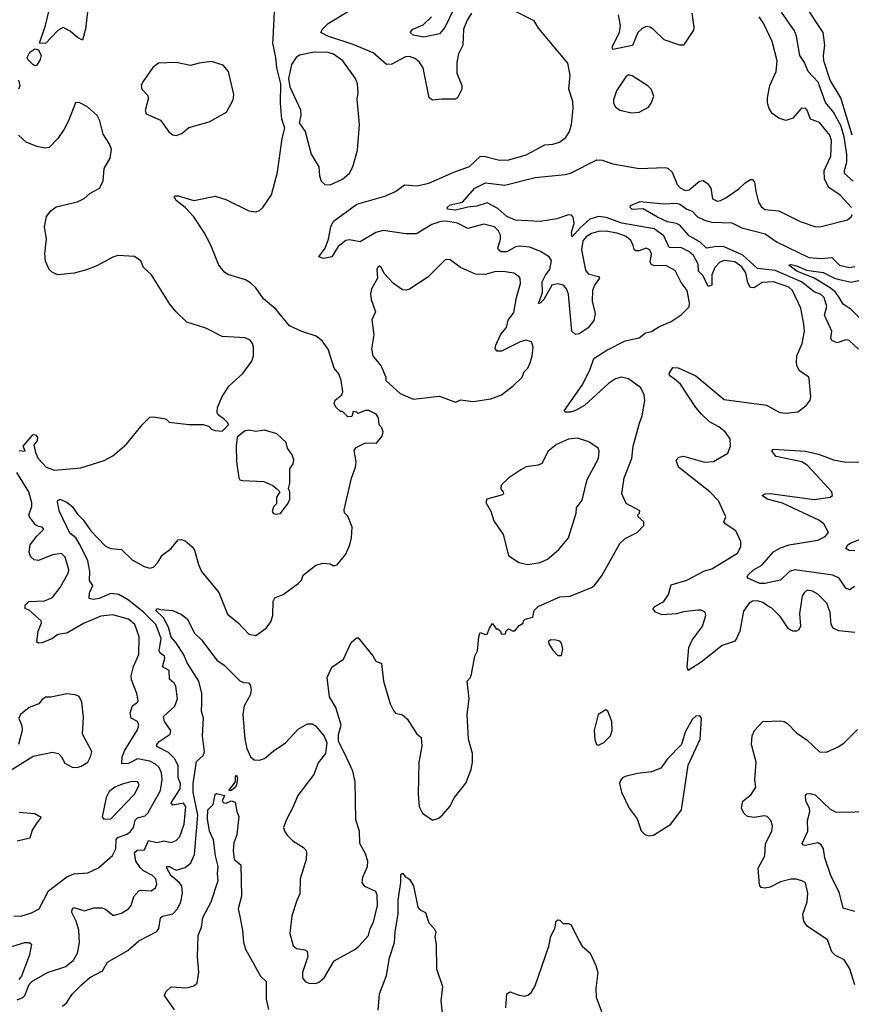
# Model space of a CAD drawing. Extents: x 1603745 to 1745082, y 385868 to 533966.
# Tile 619 of 646: x 1670499 to 1675205, y 505375 to 510948. Entities that reach past the tile are written whole.
import ezdxf

# ---------------------------------------------------------------- set-up
doc = ezdxf.new("R2010")
doc.units = 0

msp = doc.modelspace()

# ---------------------------------------------------------------- linework, layer by layer
at = {"layer": '0CON20XD'}
for points in [[(1670885, 511010), (1670871.4, 510895), (1670855, 510832.5), (1670825, 510848), (1670785, 510884), (1670745, 510904.3), (1670715, 510886.9), (1670645, 510813.8), (1670610, 510815), (1670645.4, 510914.6), (1670663.6, 510995)], [(1673970.8, 509670.7), (1673957.6, 509697.6), (1673931.2, 509721.2), (1673879.4, 509739.4), (1673815, 509750.4), (1673775, 509748.7), (1673735, 509738.1), (1673705, 509720), (1673685, 509696.1), (1673677.2, 509645), (1673700, 509530), (1673715, 509509.7), (1673775, 509495.4), (1673779.6, 509485), (1673751.6, 509445), (1673740.8, 509415), (1673739.2, 509355), (1673755.8, 509285), (1673747.5, 509245), (1673715.5, 509204.5), (1673665, 509170.8), (1673645, 509166.2), (1673624, 509185), (1673605.5, 509395), (1673593.5, 509425), (1673575.6, 509445), (1673545, 509453.8), (1673510, 509445), (1673465, 509364.6), (1673445, 509344.4), (1673435, 509342.5), (1673458.3, 509401.8), (1673454.8, 509465), (1673475, 509501.9), (1673499.1, 509535), (1673507.8, 509585), (1673495.8, 509605), (1673446.9, 509636.9), (1673385, 509660.4), (1673325, 509667.1), (1673305, 509662.3), (1673255.2, 509634.8), (1673224.4, 509634.4), (1673207.9, 509645), (1673204.1, 509655), (1673219.2, 509705), (1673218.9, 509728.9), (1673206.9, 509755), (1673185, 509775.3), (1673125, 509790.8), (1673035, 509766.2), (1672976.7, 509796.7), (1672915, 509807.3), (1672882.5, 509805), (1672830.7, 509789.3), (1672745, 509736), (1672684.3, 509735.7), (1672555, 509755.8), (1672515, 509743.5), (1672425, 509691.1), (1672365, 509701.8), (1672345, 509698.8), (1672301.1, 509665), (1672265, 509606.2), (1672217.3, 509597.3), (1672192.5, 509605), (1672226.9, 509655), (1672246.5, 509705), (1672259.5, 509775), (1672272.2, 509805), (1672406, 509904), (1672565, 509948.9), (1672624.6, 509975.4), (1672675.9, 510014.1), (1672747.9, 510007.9), (1672815, 510023.1), (1672955, 510085.6), (1673043.4, 510116.6), (1673105, 510174.3), (1673125, 510175.5), (1673215, 510152.7), (1673266.7, 510155), (1673365, 510183.1), (1673470.5, 510239.5), (1673516.3, 510243.7), (1673553.3, 510255), (1673589.1, 510280.9), (1673610, 510315), (1673621.9, 510355), (1673630.8, 510445), (1673628.6, 510485), (1673605.6, 510555), (1673613.4, 510633.4), (1673601.7, 510701.7), (1673435, 510900), (1673411, 510941), (1673255, 511018.2)], [(1672955, 511010.3), (1672905, 510904.6), (1672875, 510868.9), (1672785, 510848.9), (1672725, 510861.4), (1672709.2, 510875), (1672723.1, 510895), (1672781.6, 510918.4), (1672828.9, 510965)], [(1675209.3, 510295), (1675146, 510505), (1675085.5, 510605), (1675050.4, 510715), (1675046.9, 510745), (1675054.6, 510804.6), (1675046.1, 510876.1), (1674946.4, 511026.4)], [(1670894.8, 507825), (1670883.8, 507885), (1670838.4, 507978.4), (1670815.6, 508015.6), (1670782.7, 508042.7), (1670723.8, 508165), (1670713.1, 508216.9), (1670715, 508226.7), (1670725, 508234), (1670765, 508216.7), (1670795, 508192.9), (1670825, 508149.2), (1670858, 508118), (1670900.6, 508055), (1670985, 507967.3), (1671015, 507954.4), (1671075, 507948.8), (1671135, 507890.8), (1671202.6, 507852.6), (1671235, 507844.4), (1671255, 507849.2), (1671280, 507875), (1671305, 507917.5), (1671356.7, 507955), (1671396.2, 508003.8), (1671415, 508006.2), (1671435, 507998), (1671474.4, 507964.4), (1671488, 507945), (1671510, 507865), (1671527.8, 507825), (1671625, 507706.7), (1671675, 507583.8), (1671734.2, 507534.2), (1671795, 507470), (1671835, 507461.9), (1671894.4, 507505), (1671919.2, 507540.8), (1671931.9, 507575), (1671933.8, 507656.2), (1671942.5, 507675), (1671990, 507695), (1672075, 507756.7), (1672093.6, 507776.4), (1672103.3, 507805), (1672175, 507860), (1672215, 507872.5), (1672255, 507867.5), (1672275, 507857.5), (1672295, 507862.5), (1672345, 507922.5), (1672367.5, 507975), (1672376.7, 508015), (1672379.4, 508075), (1672355, 508138), (1672337.3, 508157.3), (1672334.3, 508174.3), (1672377.3, 508352.7), (1672399.2, 508415), (1672402, 508445), (1672391.2, 508508.8), (1672403.2, 508526.8), (1672455, 508554), (1672518, 508552), (1672549.7, 508590.3), (1672555.8, 508615), (1672547.7, 508637.7), (1672533.3, 508655), (1672528.8, 508695), (1672515.9, 508715.9), (1672475, 508736.7), (1672453.6, 508736.4), (1672415, 508720), (1672407, 508727), (1672385, 508730), (1672378.3, 508701.7), (1672355, 508700), (1672325, 508730), (1672315, 508730), (1672287.5, 508755), (1672277.5, 508775), (1672283.3, 508795), (1672322.5, 508825), (1672328.3, 508841.7), (1672318.8, 508905), (1672304.2, 508944.2), (1672278, 508975), (1672243.6, 509083.6), (1672211.3, 509131.3), (1672176.6, 509156.6), (1672095, 509182.7), (1672025.2, 509215.2), (1671949.1, 509309.1), (1671878.8, 509368.8), (1671835, 509430), (1671805, 509459.2), (1671776.7, 509475), (1671676.3, 509506.3), (1671658.3, 509518.3), (1671625, 509558.8), (1671581.2, 509671.2), (1671543.5, 509743.5), (1671485, 509832), (1671435.5, 509885.5), (1671383.8, 509925), (1671372.5, 509945), (1671379.3, 509950.7), (1671395, 509952), (1671485, 509924), (1671605, 509950), (1671665, 509931.2), (1671795, 509866.2), (1671835, 509860), (1671855, 509868), (1671875, 509886), (1671923.2, 509956.8), (1671957.5, 510085), (1671983.5, 510275), (1671999.2, 510335), (1671981.9, 510385), (1671974.5, 510475.5), (1671976.7, 510585), (1671954, 510675), (1671948.8, 510735), (1671930.8, 510815), (1671932.9, 510837.1), (1671940, 510995)], [(1673055.4, 510985), (1673030.4, 510945), (1673010, 510895), (1673005.9, 510804.1), (1672982.7, 510755), (1672972.2, 510705), (1672972.5, 510645), (1673000, 510575), (1673000, 510555), (1672976.2, 510505), (1672965, 510498.8), (1672885, 510499.2), (1672835, 510492), (1672816.7, 510505), (1672782.7, 510675), (1672758.7, 510708.7), (1672735, 510727.7), (1672705, 510738.9), (1672681.5, 510738.5), (1672605, 510695.7), (1672575, 510694.3), (1672499.9, 510759.9), (1672385, 510806.9), (1672243.1, 510855), (1672203.5, 510875), (1672213.3, 510895), (1672245, 510927.5), (1672355, 510994.5)], [(1674303.3, 510985), (1674314.5, 510905), (1674312, 510888), (1674255, 510804.3), (1674235, 510803.1), (1674146, 510835), (1674084.2, 510895), (1674065, 510906.7), (1674045, 510908.9), (1674021.1, 510898.9), (1673996.5, 510875), (1673967.1, 510802.9), (1673855, 510780), (1673851.8, 510795), (1673893.3, 510875), (1673898, 510915), (1673888, 510975)], [(1675205.5, 509885), (1675142.5, 509955), (1675078.3, 509998.2), (1675053.1, 510045), (1675051.8, 510095), (1675089.6, 510175), (1675092.5, 510265), (1675083.5, 510295), (1675026, 510366), (1674974.4, 510385), (1674956.2, 510436.2), (1674945, 510448.1), (1674922, 510445), (1674875, 510391.4), (1674835, 510377.5), (1674795, 510390), (1674757.9, 510417.9), (1674740, 510445), (1674730, 510475), (1674731.5, 510505), (1674744.6, 510575), (1674780, 510655), (1674785.4, 510715.4), (1674756.9, 510825), (1674709.6, 510925), (1674684.5, 510965)], [(1675215, 510033.3), (1675167.4, 510077.4), (1675166.2, 510095), (1675179.1, 510140.9), (1675179.5, 510185), (1675165.1, 510285), (1675145, 510350), (1675104, 510425), (1675059.5, 510479.5), (1675018.1, 510595), (1674960.4, 510655), (1674940.9, 510705), (1674913.8, 510745), (1674894.6, 510855), (1674883.8, 510885), (1674810.4, 510990.4)], [(1670585, 510687.5), (1670572.5, 510695), (1670545, 510722.5), (1670541.2, 510735), (1670556.7, 510765), (1670585, 510783.8), (1670605, 510776.7), (1670619.4, 510745), (1670615, 510722.5), (1670595, 510690), (1670585, 510687.5)], [(1672255, 510012.9), (1672325, 510045.8), (1672365, 510080), (1672384.3, 510115), (1672410.3, 510209.7), (1672421.9, 510355), (1672408.7, 510498.7), (1672413.6, 510535), (1672410.6, 510585), (1672399.4, 510615), (1672326.7, 510715), (1672275, 510753.1), (1672245, 510762.9), (1672165, 510763.9), (1672082.8, 510747.2), (1672062.5, 510735), (1672037.5, 510695), (1672020.8, 510615), (1672027.3, 510567.3), (1672087.6, 510437.6), (1672090.6, 510405), (1672080, 510365), (1672115, 510316.2), (1672147.7, 510187.7), (1672170.1, 510150.1), (1672190.9, 510115), (1672195.5, 510065), (1672205.7, 510035), (1672225, 510015.8), (1672255, 510012.9)], [(1671385, 510293.5), (1671415.4, 510304.6), (1671455, 510337.1), (1671570.3, 510369.7), (1671670, 510425), (1671705.9, 510494.1), (1671710, 510525), (1671680.8, 510655), (1671650.5, 510690.5), (1671585, 510710.8), (1671515, 510702.5), (1671465, 510689.2), (1671385, 510705.8), (1671285, 510702), (1671252.1, 510677.9), (1671195, 510596.2), (1671185.8, 510575), (1671189.2, 510555), (1671221.7, 510521.7), (1671227.5, 510505), (1671208, 510435), (1671214, 510415), (1671295, 510379.2), (1671342.7, 510312.7), (1671365, 510296.7), (1671385, 510293.5)], [(1673961.2, 510421.2), (1674005, 510423.8), (1674057.7, 510452.3), (1674073.3, 510475), (1674087.5, 510515), (1674072.5, 510555), (1674053.9, 510573.9), (1673965, 510630), (1673945, 510636.2), (1673928.8, 510625), (1673876, 510545), (1673858.8, 510495), (1673858.8, 510475), (1673870, 510455), (1673895.9, 510435.9), (1673961.2, 510421.2)], [(1670493.8, 510556.2), (1670501.5, 510575), (1670492.9, 510605)], [(1670495, 508508.8), (1670530, 508505), (1670517.5, 508535), (1670575, 508600), (1670588.3, 508598.3), (1670600, 508585), (1670597.5, 508565), (1670578.3, 508541.7), (1670588.3, 508498.3), (1670603.8, 508465), (1670648.6, 508415), (1670695, 508398.2), (1670845, 508412.5), (1670977.6, 508452.4), (1671025, 508480), (1671103.8, 508545), (1671192.5, 508655), (1671235, 508697.5), (1671255, 508700), (1671315, 508690), (1671327, 508687), (1671345, 508670), (1671455, 508656.7), (1671536.4, 508656.4), (1671567, 508647), (1671585, 508630), (1671605, 508622.5), (1671645, 508620), (1671680, 508655), (1671676.4, 508666.4), (1671657.5, 508685), (1671621.7, 508711.7), (1671616.2, 508725), (1671617.7, 508752.3), (1671644, 508815), (1671683.7, 508876.3), (1671761.2, 508945), (1671812, 509015), (1671821.2, 509045), (1671821.4, 509095), (1671817.1, 509115), (1671802.5, 509135), (1671775, 509146.5), (1671645, 509155.7), (1671553, 509203), (1671445, 509236), (1671385, 509294), (1671348.7, 509338.7), (1671244.3, 509504.3), (1671200, 509545), (1671185, 509582.5), (1671147.7, 509607.7), (1671055, 509614.2), (1671025, 509604.2), (1670935, 509554.3), (1670877, 509533), (1670806.1, 509513.9), (1670715, 509504.3), (1670685, 509517.1), (1670665, 509534.3), (1670645, 509581.2), (1670641.1, 509625), (1670650.5, 509705), (1670638.2, 509775), (1670650, 509835), (1670674.1, 509865.9), (1670705, 509888.9), (1670825, 509918), (1670863.6, 509936.4), (1670895, 509964), (1670950, 509995), (1670970.8, 510035), (1670976, 510105), (1671010, 510165), (1671018, 510215), (1671005, 510247.5), (1670970.6, 510300.6), (1670951.4, 510375), (1670936.3, 510406.3), (1670883.3, 510455), (1670835, 510480), (1670815, 510476.7), (1670775.7, 510375), (1670750.9, 510329.1), (1670713.8, 510276.2), (1670665, 510225.6), (1670645, 510221.5), (1670595, 510230.4), (1670535, 510254.3), (1670491.9, 510295)], [(1675225, 507478.9), (1675135, 507488.1), (1675102, 507505), (1675090.8, 507525), (1675085, 507592.5), (1675067.1, 507645), (1675015, 507695.7), (1674985, 507714.3), (1674955, 507718.6), (1674937.5, 507705), (1674926.9, 507685), (1674912.6, 507587.4), (1674918.1, 507515), (1674908.6, 507495), (1674895, 507486.9), (1674875, 507486.4), (1674849.7, 507499.7), (1674805, 507568.5), (1674755, 507616.4), (1674731.2, 507631.2), (1674705, 507649.5), (1674675, 507658.2), (1674645, 507656.4), (1674627.5, 507645), (1674595, 507600), (1674573.7, 507486.3), (1674548.7, 507431.3), (1674475, 507405.5), (1674355, 507312.5), (1674282.5, 507265), (1674276.7, 507285), (1674286.2, 507395), (1674305, 507436.7), (1674363.3, 507515), (1674382, 507575), (1674377.5, 507595), (1674356.1, 507606.1), (1674336.1, 507606.1), (1674255, 507595.7), (1674215, 507584.5), (1674135, 507580.4), (1674096, 507595), (1674082.5, 507615), (1674093, 507627), (1674143.8, 507655), (1674170, 507695), (1674185, 507748.8), (1674275, 507775.8), (1674375, 507828), (1674415, 507839.2), (1674560.7, 507929.3), (1674580.8, 507965), (1674580, 507995), (1674552.5, 508055), (1674490.8, 508095), (1674484, 508105), (1674495.7, 508135), (1674452.9, 508225), (1674405, 508276), (1674226.7, 508415), (1674213.8, 508455), (1674228.8, 508471.2), (1674255, 508477.1), (1674373.6, 508443.6), (1674425, 508447.1), (1674506.2, 508495), (1674520.8, 508535), (1674518.9, 508575), (1674491.9, 508615), (1674455, 508642.9), (1674401.7, 508671.7), (1674356.4, 508715), (1674325, 508752.5), (1674237.9, 508885), (1674202.2, 508915), (1674177.1, 508935), (1674174.5, 508945), (1674195, 508979.4), (1674225, 508978.5), (1674325, 508932.5), (1674485, 508798.1), (1674725, 508766), (1674800, 508725), (1674835, 508720.8), (1674902.3, 508727.7), (1674950, 508765), (1674972.5, 508795), (1674976.2, 508813.8), (1674966.2, 508915), (1674963.8, 508925), (1674911.2, 508961.2), (1674897.8, 508985), (1674894.5, 509005), (1674897.3, 509045), (1674927.7, 509115), (1674939.3, 509185), (1674937.3, 509225), (1674918.5, 509315), (1674873.1, 509415), (1674851.8, 509435), (1674765, 509464.4), (1674700.3, 509460.3), (1674655, 509431), (1674635, 509431.8), (1674619.1, 509459.1), (1674608.4, 509515), (1674585, 509548.4), (1674545, 509577.7), (1674485.7, 509584.3), (1674460.4, 509575), (1674432.1, 509545), (1674415.2, 509504.8), (1674415.3, 509444.7), (1674395, 509438.8), (1674367.5, 509497.5), (1674340.8, 509525), (1674337.7, 509565), (1674312.8, 509612.8), (1674285, 509636.6), (1674245, 509656), (1674175, 509659.2), (1674143.2, 509725), (1674089.6, 509765), (1673906.7, 509796.7), (1673818.5, 509828.5), (1673775, 509834.7), (1673725, 509818.9), (1673669.8, 509770.2), (1673625, 509718.8), (1673620.8, 509745), (1673636, 509795), (1673630.7, 509830.7), (1673621.3, 509841.3), (1673605, 509843.3), (1673539.4, 509820.6), (1673445, 509805.9), (1673305, 509813.6), (1673255, 509834.7), (1673205, 509879.2), (1673145, 509911.5), (1673085, 509892.3), (1673035, 509887.9), (1672965, 509870), (1672920, 509875), (1672917.5, 509885), (1672935, 509901.1), (1673005.4, 509914.6), (1673075, 509993.9), (1673135, 510024), (1673245, 510012.1), (1673415.4, 510055.4), (1673585, 510071.2), (1673615, 510080), (1673765, 510154.3), (1673795, 510153.1), (1673855, 510132.3), (1674005, 510105.5), (1674151.4, 510111.4), (1674167.6, 510107.6), (1674191.4, 510085), (1674218.9, 510015), (1674236.7, 509996.7), (1674265, 509982.2), (1674288, 509985), (1674345, 510034.2), (1674367.3, 510037.3), (1674390.5, 510020.5), (1674410.5, 509995), (1674420, 509935), (1674445, 509921.1), (1674465, 509924.5), (1674495, 509940.5), (1674569.2, 509990.8), (1674605, 510025.6), (1674635, 510044), (1674645, 510043.8), (1674657.9, 510027.9), (1674664.4, 509975), (1674680.6, 509915), (1674695, 509890.8), (1674715, 509874.5), (1674795.5, 509865.5), (1674915, 509806.2), (1675005, 509776.2), (1675035, 509778), (1675183.3, 509815), (1675205, 509832), (1675211.4, 509845)], [(1675245, 509083.8), (1675192.7, 509132.7), (1675175, 509135.7), (1675125, 509118.9), (1675095, 509131.8), (1675088.5, 509145), (1675095.6, 509185), (1675054.1, 509275), (1675065.7, 509325), (1675052.3, 509375), (1675035, 509392), (1674995, 509408.1), (1674922.5, 509465), (1674775, 509528.2), (1674675, 509539.1), (1674591.3, 509615), (1674485, 509662.3), (1674444.8, 509665.2), (1674385, 509654.4), (1674349.2, 509689.2), (1674287.9, 509725), (1674235, 509785.4), (1674215, 509795.4), (1674165, 509804.8), (1674109.1, 509830.9), (1674027.2, 509877.2), (1673965, 509874.2), (1673954, 509885), (1673955, 509896.7), (1674010.5, 509919.5), (1674145, 509905.9), (1674215, 509910), (1674235, 509904.2), (1674275, 509875.8), (1674303.9, 509863.9), (1674335, 509833), (1674375, 509812.6), (1674415, 509803), (1674528.1, 509798.1), (1674585, 509770.3), (1674717, 509737), (1674785, 509688.9), (1674965, 509602.7), (1675035, 509597.1), (1675095, 509602.7), (1675138.1, 509558.1), (1675195, 509545.3), (1675225, 509550.6)], [(1670740, 505365), (1670765, 505386), (1670795, 505432), (1670847.8, 505485), (1670895, 505526.7), (1670966.4, 505563.6), (1670995.5, 505614.5), (1671110.9, 505679.1), (1671173.8, 505733.8), (1671275, 505787.5), (1671286.9, 505805), (1671295.8, 505865), (1671306.6, 505873.4), (1671365, 505886.7), (1671391.5, 505915), (1671411.5, 505955), (1671420, 506005), (1671415.4, 506045), (1671401.8, 506065), (1671354.4, 506105), (1671330.5, 506145), (1671331.4, 506155), (1671345, 506154.4), (1671385, 506133.5), (1671435, 506148.8), (1671467.2, 506175), (1671487.7, 506222.3), (1671507.4, 506445), (1671481.1, 506575), (1671479.6, 506625), (1671500.2, 506749.8), (1671536.2, 506783.8), (1671544.5, 506805), (1671532.5, 506895), (1671539.5, 506995), (1671527.8, 507035), (1671528.9, 507081.1), (1671529.7, 507135), (1671512.2, 507205), (1671447, 507307), (1671426.3, 507356.3), (1671383.1, 507423.1), (1671355, 507452.3), (1671340.2, 507510.2), (1671313.4, 507563.4), (1671270, 507605), (1671275, 507616.2), (1671295, 507609.2), (1671365, 507603.3), (1671415, 507582.2), (1671446.4, 507556.4), (1671487.1, 507475), (1671528.3, 507438.3), (1671615, 507322.1), (1671655, 507294.6), (1671745, 507206.9), (1671765, 507195.8), (1671794, 507194), (1671802.9, 507182.9), (1671808.2, 507155), (1671803.8, 507125), (1671768.9, 507065), (1671761.6, 507015), (1671772.6, 506875), (1671783.3, 506823.3), (1671805, 506776), (1671825, 506758.8), (1671855, 506756), (1671884.3, 506765.7), (1671932.4, 506807.6), (1672003.8, 506855), (1672075, 506933.3), (1672127, 506963), (1672155, 506963.3), (1672175, 506950), (1672222, 506892), (1672236.7, 506855), (1672228.8, 506795), (1672188, 506742), (1672164, 506675), (1672072.7, 506557.3), (1672043.1, 506485), (1672010, 506425), (1671992.5, 506375), (1671996.7, 506355), (1672012.3, 506332.3), (1672045, 506300), (1672105, 506262.5), (1672120, 506245), (1672121.2, 506235), (1672119.2, 506195), (1672085.8, 506085), (1672085, 506000), (1672067, 505963), (1672039.4, 505875), (1672028.1, 505775), (1672046.6, 505706.6), (1672065, 505691.1), (1672112.6, 505682.6), (1672125.7, 505675), (1672129.2, 505645), (1672099.5, 505555), (1672100, 505525), (1672113.8, 505505), (1672134.5, 505494.5), (1672175, 505493.1), (1672195, 505501.4), (1672221.4, 505525), (1672278.3, 505621.7), (1672395, 505686.2), (1672417.5, 505705), (1672473.1, 505765), (1672482.9, 505805), (1672500.2, 505839.8), (1672522.7, 505935), (1672522.3, 505992.3), (1672514.5, 506014.5), (1672452.3, 506042.3), (1672437.5, 506065), (1672440, 506095), (1672466.7, 506155), (1672468.9, 506185), (1672456.3, 506226.3), (1672424.3, 506285), (1672421.4, 506355), (1672401.7, 506418.3), (1672397.8, 506635), (1672384.3, 506695), (1672352, 506765), (1672303.6, 506863.6), (1672303, 506903), (1672318, 506955), (1672287.5, 507055), (1672251.4, 507115), (1672238, 507225), (1672265.9, 507284.1), (1672331.2, 507328.8), (1672375, 507422.5), (1672405, 507450), (1672415, 507450), (1672497.3, 507347.3), (1672515, 507316.7), (1672546.7, 507305), (1672558, 507205), (1672595.9, 507075.9), (1672615, 507037.5), (1672625, 507023.3), (1672665, 507013.3), (1672691.7, 506991.7), (1672745, 506907.5), (1672770, 506885), (1672773.9, 506836.1), (1672758, 506745), (1672753.3, 506565), (1672758.9, 506495), (1672777.8, 506457.8), (1672835, 506418), (1672865, 506426.2), (1672885, 506440), (1672933.3, 506495), (1672960, 506545), (1673023.2, 506626.8), (1673053.8, 506705), (1673061.2, 506745), (1673061.2, 506795), (1673038.8, 506875), (1673032, 507015), (1673042, 507105), (1673032, 507205), (1673050, 507225), (1673056.1, 507243.9), (1673073.6, 507346.4), (1673090, 507375), (1673096.2, 507455), (1673105, 507480), (1673135, 507467.5), (1673145, 507470), (1673156.7, 507503.3), (1673175, 507530), (1673195, 507500), (1673205, 507500), (1673218.3, 507488.3), (1673225, 507470), (1673248.3, 507471.7), (1673251.7, 507488.3), (1673265, 507500), (1673288.3, 507488.3), (1673301.7, 507488.3), (1673325, 507520), (1673348.3, 507531.7), (1673350, 507545), (1673360, 507555), (1673403, 507567), (1673410, 507605), (1673432.4, 507627.6), (1673555, 507681.9), (1673614.5, 507685.5), (1673735, 507733.8), (1673751.2, 507745), (1673795, 507803.8), (1673895, 507983.8), (1673925, 508012), (1673993.3, 508045), (1674031.2, 508085), (1674031.2, 508105), (1673998.8, 508135), (1673996.7, 508145), (1674006.7, 508155), (1674008.3, 508168.3), (1673930, 508210), (1673906.7, 508265), (1673918.9, 508355), (1673962.5, 508465), (1673970.5, 508535), (1674005.5, 508665), (1674021.9, 508705), (1674037, 508793), (1674032.2, 508825), (1674014.3, 508865), (1673944.8, 508914.8), (1673905, 508924), (1673871.4, 508915), (1673830.7, 508889.3), (1673696, 508765), (1673645, 508735.8), (1673615, 508726), (1673586.7, 508726.7), (1673580, 508735), (1673681.1, 508878.9), (1673726.2, 508965), (1673745.6, 509024.4), (1673754.2, 509035), (1673821.5, 509078.5), (1673925, 509130), (1674005, 509146.9), (1674041.2, 509175), (1674075, 509183.3), (1674115, 509208.9), (1674185, 509240), (1674242.4, 509277.6), (1674287.3, 509322.7), (1674288.6, 509345), (1674275.4, 509415.4), (1674241.3, 509461.3), (1674208.8, 509528.8), (1674155, 509557.3), (1674095, 509554.7), (1674075, 509560), (1674066.2, 509575), (1674073.7, 509623.7), (1674065, 509645.6), (1674045, 509654.4), (1674005, 509638.9), (1673985, 509639.5), (1673976.9, 509646.9), (1673970.8, 509670.7)], [(1672965, 508783.3), (1672995, 508796), (1673065, 508786.5), (1673165, 508801.5), (1673224.5, 508825.5), (1673292, 508875), (1673342.9, 508925), (1673354.4, 508955), (1673373.8, 508976.2), (1673388.1, 509005), (1673399.2, 509045), (1673403.8, 509095), (1673396, 509125), (1673365, 509134.2), (1673331.2, 509125), (1673225, 509072.1), (1673201.5, 509071.5), (1673189.5, 509085), (1673192.5, 509105), (1673222.4, 509167.6), (1673253.3, 509205), (1673263.4, 509246.6), (1673295, 509290), (1673309.6, 509375), (1673333.5, 509455), (1673331.9, 509485), (1673324.4, 509495), (1673295, 509513.1), (1673235, 509522), (1673185, 509520.8), (1673133.8, 509506.2), (1673077.4, 509507.4), (1672993.3, 509545), (1672935, 509588.8), (1672915, 509591.2), (1672905, 509586.2), (1672809.1, 509490.9), (1672705, 509423.8), (1672685, 509416.7), (1672665, 509420), (1672613.3, 509455), (1672561.7, 509511.7), (1672545, 509547.5), (1672535, 509552.5), (1672525, 509547.5), (1672520, 509535), (1672523.3, 509485), (1672489.2, 509425), (1672483.2, 509396.8), (1672488.1, 509365), (1672512.5, 509295), (1672491.5, 509248.5), (1672503.1, 509165), (1672488.8, 509085), (1672497.5, 509045), (1672545, 508987.5), (1672571.2, 508925), (1672570, 508905), (1672652.7, 508832.7), (1672725, 508800), (1672875, 508817.5), (1672965, 508783.3)], [(1675250.7, 509260.7), (1675205, 509307.7), (1675158.9, 509338.9), (1675136.5, 509376.5), (1675115.9, 509405.9), (1675085, 509430.7), (1674994.3, 509484.3), (1674897.5, 509525), (1674851.7, 509558.3), (1674865, 509562.2), (1674895, 509555.8), (1674951, 509531), (1675045, 509517.6), (1675113.5, 509483.5), (1675205, 509463.1), (1675328.7, 509491.3)], [(1671945, 508150), (1671975, 508153.8), (1672018.3, 508211.7), (1672026.7, 508235), (1672027.5, 508275), (1672020, 508295), (1672026.7, 508325), (1672026.7, 508405), (1672045.6, 508434.4), (1672050, 508455), (1672041.2, 508485), (1672015, 508522.5), (1672005.8, 508555.8), (1671953.4, 508603.4), (1671885, 508625.6), (1671835, 508617.8), (1671795, 508624), (1671770.5, 508619.5), (1671730, 508585), (1671723.3, 508536.7), (1671726.2, 508445), (1671738, 508355), (1671744.4, 508344.4), (1671759.4, 508339.4), (1671880, 508335), (1671930.7, 508310.7), (1671953, 508293), (1671970, 508275), (1671952.5, 508245), (1671951.7, 508208.3), (1671935, 508190), (1671927.5, 508165), (1671932.5, 508155), (1671945, 508150)], [(1673375, 507864.5), (1673444.5, 507875.5), (1673485, 507894.4), (1673550.6, 507949.4), (1673604.6, 508015.4), (1673647.5, 508155), (1673650.6, 508185), (1673681.1, 508228.9), (1673710.9, 508345), (1673774.4, 508465), (1673778.1, 508505), (1673772.1, 508522.1), (1673718.9, 508558.9), (1673655, 508579.5), (1673605, 508574.6), (1673535.9, 508544.1), (1673488.6, 508505), (1673454.3, 508435.7), (1673433.2, 508426.8), (1673365, 508416.7), (1673335, 508401.1), (1673266.2, 508355), (1673226.2, 508315), (1673220, 508295), (1673234, 508275), (1673235.8, 508265), (1673230.3, 508259.7), (1673143.3, 508235), (1673136.2, 508215), (1673165.4, 508165.4), (1673182.4, 508112.4), (1673235.4, 508035), (1673264.7, 507914.7), (1673324.2, 507875), (1673375, 507864.5)], [(1675225, 507740), (1675195, 507720.6), (1675175, 507730), (1675136.5, 507786.5), (1675100, 507805), (1674886, 507834), (1674855.2, 507824.8), (1674805, 507775.6), (1674715, 507756.5), (1674686.6, 507756.6), (1674623.8, 507785), (1674616.2, 507795), (1674620, 507805), (1674651.9, 507835), (1674699.2, 507860.8), (1674765, 507935.4), (1674805, 507958.2), (1674854.2, 507975.8), (1675015, 508001.3), (1675056.7, 508023.3), (1675075.6, 508045), (1675049.2, 508095), (1675020.8, 508115), (1674815, 508210.7), (1674729.2, 508235), (1674701.2, 508255), (1674717.5, 508265), (1674745, 508266.2), (1674995, 508232.2), (1675086.2, 508245), (1675098, 508255), (1675095.7, 508275), (1674985.8, 508395), (1674955, 508427.5), (1674925.2, 508445.2), (1674780, 508475), (1674755.7, 508505), (1674765, 508517.8), (1674945, 508506.6), (1675018.9, 508488.9), (1675105, 508457.8), (1675175, 508444.1), (1675337.5, 508445)], [(1670465, 505876), (1670504.5, 505874.5), (1670565, 505892.2), (1670609.2, 505915), (1670662.4, 506017.6), (1670765, 506096.8), (1670805, 506114.1), (1670885, 506119.7), (1670945, 506147.9), (1671023.4, 506216.6), (1671042.9, 506255), (1671045, 506308.5), (1671055, 506318.3), (1671105, 506337.3), (1671126.2, 506353.8), (1671143.4, 506376.6), (1671152.7, 506417.3), (1671165, 506430.5), (1671208, 506442), (1671223.1, 506456.9), (1671294.7, 506585), (1671305.2, 506644.8), (1671301.1, 506685), (1671288.9, 506715), (1671267.3, 506735), (1671235, 506751.1), (1671165, 506764.3), (1671115, 506737.7), (1671076.1, 506736.1), (1671079.5, 506775), (1671091, 506809), (1671165, 506928.6), (1671173.8, 506955), (1671165, 506976.7), (1671130, 506995), (1671123.1, 507025), (1671136.4, 507063.6), (1671166, 507085), (1671170, 507095), (1671162, 507135), (1671130.9, 507210.9), (1671129.1, 507235), (1671142.6, 507287.4), (1671172.7, 507355), (1671175.4, 507455), (1671151.1, 507525), (1671115, 507555.4), (1671025, 507580), (1670958.3, 507571.7), (1670859.7, 507530.3), (1670765, 507475.4), (1670715, 507468.9), (1670684.2, 507445), (1670625, 507421.8), (1670605, 507419.2), (1670596.2, 507425), (1670603.7, 507486.3), (1670622, 507535), (1670620, 507545), (1670555, 507603.8), (1670530, 507615), (1670530, 507635), (1670550, 507655), (1670638.3, 507658.3), (1670685, 507678.1), (1670727.5, 507735), (1670773.3, 507815), (1670776.7, 507835), (1670756.5, 507905), (1670735, 507926.4), (1670685, 507918.8), (1670605, 507887.9), (1670580.5, 507890.5), (1670559.5, 507909.5), (1670551.5, 507935), (1670558.5, 507975), (1670595, 508024), (1670635.8, 508065), (1670626.7, 508075), (1670605, 508078.6), (1670588.9, 508088.9), (1670553.4, 508133.4), (1670551.2, 508145), (1670566.9, 508193.1), (1670567.4, 508212.6), (1670550.2, 508275), (1670482.5, 508385)], [(1675225, 507942.7), (1675193.5, 507943.5), (1675174.2, 507954.2), (1675185.5, 507975), (1675198.5, 507985), (1675305, 508026.7)], [(1670485, 505400.9), (1670517, 505413), (1670528.6, 505425), (1670552.5, 505487.5), (1670566.5, 505503.5), (1670655.4, 505554.6), (1670760.1, 505589.9), (1670803.6, 505625), (1670826.2, 505665), (1670837.8, 505722.2), (1670834.1, 505795), (1670817.5, 505845), (1670793.1, 505895), (1670795, 505912.5), (1670805, 505923.3), (1670865, 505904.3), (1670918.7, 505921.3), (1670965, 505921.1), (1670983.6, 505913.6), (1671025, 505880), (1671035, 505879.2), (1671075, 505890.5), (1671115, 505915.6), (1671129.1, 505935), (1671145.4, 505985), (1671172.7, 506017.3), (1671185, 506021.5), (1671243.1, 506016.9), (1671267.5, 506035), (1671274.6, 506055), (1671269.3, 506085), (1671250.9, 506105), (1671200.2, 506130.2), (1671179.6, 506149.6), (1671156.7, 506185), (1671148.5, 506235), (1671163, 506247), (1671205, 506249.1), (1671227.4, 506302.6), (1671275, 506291.2), (1671315, 506301.2), (1671355, 506291.1), (1671385, 506303.1), (1671405.8, 506324.2), (1671429.5, 506395), (1671439.3, 506495), (1671425, 506513.2), (1671365, 506501.7), (1671355.3, 506515), (1671406.9, 506595), (1671408.5, 506625), (1671395, 506657.5), (1671395.7, 506725), (1671377, 506765), (1671340.6, 506800.6), (1671275.6, 506835), (1671275.5, 506845), (1671288.1, 506861.9), (1671350, 506905), (1671353.1, 506925), (1671318.5, 506975), (1671312.2, 507005), (1671377.3, 507062.7), (1671391.1, 507105), (1671383.2, 507175), (1671373.7, 507193.7), (1671346.5, 507215), (1671344.1, 507264.1), (1671307.1, 507285), (1671320.9, 507335), (1671318.9, 507345), (1671293.5, 507363.5), (1671288.2, 507375), (1671298.9, 507445), (1671268.3, 507525), (1671199.4, 507595), (1671115, 507662.7), (1671060, 507695), (1671015, 507700.2), (1670947.9, 507672.1), (1670915, 507665.4), (1670892.1, 507672.1), (1670893.5, 507705), (1670912.5, 507745), (1670893.3, 507773.3), (1670894.8, 507825)], [(1673565, 507350), (1673572.5, 507385), (1673565, 507420), (1673555, 507430), (1673533, 507437), (1673505, 507437.5), (1673491.7, 507428.3), (1673492.5, 507415), (1673515, 507380), (1673545, 507350), (1673565, 507350)], [(1670455, 506704.2), (1670575, 506780), (1670685, 506802), (1670717.5, 506795), (1670736.1, 506776.1), (1670755, 506740), (1670795, 506717.5), (1670825, 506716.2), (1670847.3, 506722.7), (1670883.9, 506746.1), (1670900, 506775), (1670906.1, 506806.1), (1670854, 506905), (1670859.7, 506999.7), (1670851.2, 507085), (1670835, 507116.7), (1670815, 507126.7), (1670765, 507133.3), (1670675, 507114.2), (1670645, 507113.8), (1670625, 507100), (1670606.7, 507075), (1670552.5, 507055), (1670502.5, 507015), (1670493.8, 506995), (1670511.2, 506951.2), (1670512.9, 506925), (1670492.5, 506845)], [(1673775, 506842.5), (1673805, 506857.5), (1673842.5, 506895), (1673852.5, 506925), (1673850, 506975), (1673827.5, 507035), (1673815, 507042.5), (1673772.5, 507015), (1673750, 506925), (1673753, 506873), (1673762.5, 506845), (1673775, 506842.5)], [(1674055, 506329.2), (1674085, 506332.9), (1674183.3, 506395), (1674243.8, 506475), (1674282.1, 506727.9), (1674350, 506875), (1674356.7, 506995), (1674347, 507007), (1674325, 507006.7), (1674305, 506986.7), (1674264.2, 506915), (1674244, 506845), (1674165, 506763.8), (1674127.9, 506712.1), (1674075, 506690), (1673995, 506680.8), (1673926.1, 506663.9), (1673907.5, 506655), (1673898.3, 506641.7), (1673893.8, 506625), (1673903.8, 506575), (1673947.5, 506485), (1673992.5, 506425), (1674015, 506356.2), (1674035, 506337.5), (1674055, 506329.2)], [(1675225.3, 505485.3), (1675196.5, 505575), (1675165, 505626), (1675115, 505652), (1675095, 505672), (1675069.5, 505739.5), (1674955, 505818), (1674935.7, 505845), (1674931.4, 505885), (1674955.6, 505955), (1674959.4, 506005), (1674945, 506062.5), (1674924.3, 506074.3), (1674893.4, 506083.4), (1674863.1, 506083.1), (1674805, 506068.2), (1674745, 506038.9), (1674715, 506032.2), (1674695, 506035.8), (1674685, 506050), (1674677.3, 506145), (1674715.5, 506215), (1674718.6, 506285), (1674756.2, 506355), (1674760, 506385), (1674750, 506415), (1674728.3, 506438.3), (1674712, 506442), (1674655, 506432.9), (1674617.9, 506437.9), (1674597.4, 506457.4), (1674584.4, 506485), (1674590.8, 506525), (1674637.4, 506562.6), (1674664.3, 506605), (1674659.2, 506645), (1674666, 506745), (1674640.6, 506845), (1674643.1, 506895), (1674657.5, 506925), (1674705, 506975.8), (1674805, 506979.2), (1674825, 506976), (1674844.3, 506964.3), (1674895, 506911.2), (1674955, 506869.2), (1675025, 506804.2), (1675065, 506803.1), (1675135, 506834.2), (1675165, 506854.2), (1675239.8, 506930.2)], [(1671695, 506584.4), (1671682, 506585), (1671720, 506635), (1671720, 506665), (1671725, 506671.2), (1671730.8, 506655), (1671725.7, 506615), (1671718.2, 506601.8), (1671695, 506584.4)], [(1670975, 506423.3), (1671015, 506424.3), (1671147.9, 506565), (1671174.3, 506615), (1671166.7, 506635), (1671135, 506636.9), (1671078.2, 506621.8), (1671036.2, 506605), (1671005, 506580), (1670988.1, 506545), (1670966, 506436), (1670975, 506423.3)], [(1671374.6, 505344.6), (1671318, 505425), (1671326, 505445), (1671355, 505473.8), (1671445, 505468.9), (1671485, 505480), (1671502.5, 505495), (1671513.4, 505556.6), (1671504.6, 505644.6), (1671509.5, 505765), (1671528.2, 505811.8), (1671534.2, 505865.8), (1671582.7, 505955), (1671621.6, 506075), (1671617.9, 506115), (1671622.5, 506155), (1671606, 506216), (1671596.4, 506306.4), (1671572.4, 506355), (1671560.7, 506425), (1671562.5, 506475), (1671593.6, 506506.4), (1671605, 506562.5), (1671611.7, 506568.3), (1671657.5, 506557.5), (1671644, 506525), (1671653.3, 506515), (1671667, 506513), (1671696, 506526), (1671718.8, 506518.8), (1671727, 506467), (1671738.3, 506438.3), (1671727.1, 506335), (1671710.2, 506289.8), (1671706.9, 506245), (1671711.9, 506195), (1671750, 506165), (1671753.1, 505986.9), (1671734.7, 505915), (1671742.2, 505882.2), (1671760, 505795), (1671764.8, 505724.8), (1671776.4, 505686.4), (1671861.1, 505535), (1671894.4, 505504.4), (1671893.3, 505405), (1671907.5, 505345)], [(1675225, 505901.2), (1675158.5, 505918.5), (1675138.5, 506005), (1675089.1, 506105), (1675055.8, 506205), (1675048.1, 506255), (1675035, 506278.2), (1675015, 506289.4), (1674944.6, 506274.6), (1674933.8, 506275), (1674926.7, 506285), (1674958.1, 506355), (1674956.5, 506415), (1674971.1, 506465), (1674967.9, 506485), (1674948.2, 506525), (1674945, 506557.5), (1674954, 506566), (1674971.9, 506568.1), (1675001.1, 506561.1), (1675085, 506479.1), (1675115, 506464.6), (1675195, 506462), (1675253, 506467)], [(1670495, 506462.5), (1670585, 506455.6), (1670620, 506435), (1670595, 506402), (1670570.2, 506359.8), (1670555.4, 506314.6), (1670485, 506298.5)], [(1672527.3, 505342.7), (1672535.7, 505435), (1672575, 505538.8), (1672591.5, 505638.5), (1672619.4, 505725), (1672622.9, 505785), (1672641.3, 505885), (1672641.4, 505965), (1672655.8, 506065), (1672655, 506110), (1672665, 506117.5), (1672679.3, 506099.3), (1672705, 506083.8), (1672726.7, 506045), (1672751.4, 505925), (1672762, 505912), (1672794.6, 505894.6), (1672815, 505836.7), (1672844.3, 505804.3), (1672853.8, 505785), (1672847.5, 505755), (1672856, 505715), (1672857.5, 505575), (1672890.8, 505475), (1672882.2, 505395), (1672889.2, 505325)], [(1673249.2, 505355), (1673256.4, 505433.6), (1673275, 505446.2), (1673318.8, 505428.8), (1673355, 505420.8), (1673375, 505426), (1673395, 505443.8), (1673415, 505478.8), (1673492.5, 505705), (1673505, 505760), (1673526.4, 505803.6), (1673534.2, 505845.8), (1673545, 505853.3), (1673555, 505851.2), (1673575, 505832.5), (1673605, 505833.3), (1673620, 505825), (1673665, 505732.5), (1673682.5, 505705), (1673727.5, 505665), (1673760, 505595), (1673770, 505555), (1673760, 505465), (1673762, 505415), (1673792, 505335)], [(1670365, 505675.6), (1670527.5, 505725), (1670552.5, 505725), (1670565.8, 505715), (1670554.3, 505655), (1670509.2, 505535), (1670493.6, 505516.4)]]:
    msp.add_lwpolyline(points, dxfattribs=at)

doc.saveas('drawing.dxf')
